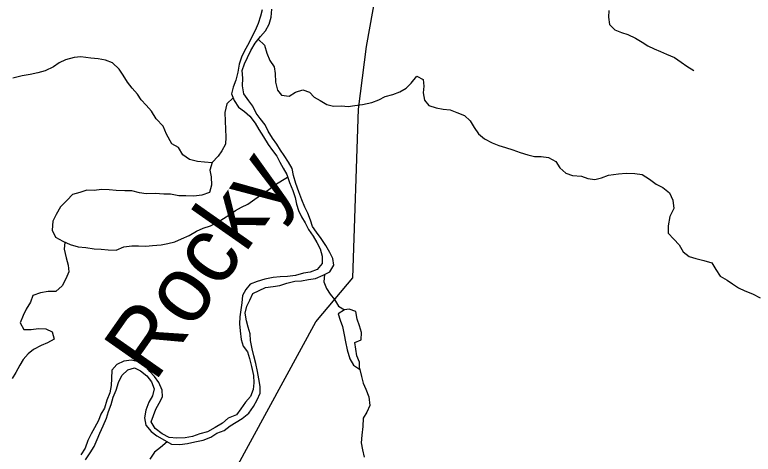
# Model space of a CAD drawing. Extents: x 1857828 to 2277390, y 930619 to 1324581.
# Drawn here: x 2128311 to 2133889, y 1209603 to 1212922 of the extents above; entities that cross this region are included whole.
import ezdxf

# ---------------------------------------------------------------- set-up
doc = ezdxf.new("R2010")
doc.units = 0
for name, color, linetype in [('GM_X_Major_River', 7, 'Continuous'), ('GM_X_Major_River_Text', 7, 'Continuous'), ('GM_X_Minor_Lake', 7, 'Continuous'), ('GM_X_Minor_River', 7, 'Continuous'), ('GM_X_State_Route', 7, 'Continuous')]:
    doc.layers.add(name, color=color, linetype=linetype)

msp = doc.modelspace()

# ---------------------------------------------------------------- linework, layer by layer
at = {"layer": 'GM_X_Major_River'}
for points in [[(2130560.8, 1211324.1), (2130544.1, 1211372), (2130523.4, 1211423.9), (2130500.8, 1211469.7), (2130480.1, 1211525.6), (2130457.3, 1211585.5), (2130434.5, 1211647.3), (2130415.7, 1211707.3), (2130407, 1211761.3), (2130378.3, 1211809.1), (2130345.6, 1211858.8), (2130317, 1211900.6), (2130290.4, 1211944.4), (2130257.8, 1211990.1), (2130225.1, 1212043.8), (2130202.4, 1212091.6), (2130163.7, 1212139.3), (2130133.2, 1212179), (2130108.5, 1212230.8), (2130077.9, 1212272.6), (2130041.1, 1212326.2), (2130030.4, 1212384.3), (2130033.6, 1212444.5), (2130028.9, 1212500.6), (2130046.4, 1212551), (2130067.8, 1212599.4), (2130093.2, 1212651.8), (2130126.6, 1212706.4), (2130166.1, 1212757.1), (2130205.7, 1212799.7), (2130233.1, 1212850.2), (2130248.5, 1212904.6), (2130253.7, 1212964.8)], [(2130179.6, 1212959.8), (2130166.2, 1212911.5), (2130148.8, 1212855.1), (2130127.4, 1212802.7), (2130102, 1212754.3), (2130078.5, 1212707.8), (2130047.1, 1212649.2), (2130023.7, 1212600.8), (2130006.3, 1212548.4), (2129995, 1212488.1), (2129981.7, 1212427.8), (2129960.3, 1212375.4), (2129946.9, 1212325), (2129967.6, 1212275.2), (2130000.3, 1212225.4), (2130046.8, 1212191.9), (2130085.3, 1212156.3), (2130126.1, 1212104.7), (2130154.7, 1212054.9), (2130189.5, 1211999.2), (2130224.3, 1211941.5), (2130258.9, 1211897.8), (2130289.6, 1211854.1), (2130314.2, 1211808.3), (2130338.8, 1211762.5), (2130365.4, 1211716.7), (2130386.2, 1211654.8), (2130411, 1211594.9), (2130429.8, 1211541), (2130438.4, 1211491), (2130453, 1211443), (2130475.6, 1211397.2), (2130504.3, 1211351.4), (2130529, 1211301.6), (2130563.7, 1211249.9), (2130592.3, 1211202.1), (2130617, 1211154.3), (2130633.7, 1211098.3), (2130632.4, 1211044.2), (2130594.9, 1210999.6), (2130543, 1210978.8), (2130491, 1210970.2), (2130431, 1210953.3), (2130371, 1210944.6), (2130314.9, 1210941.8), (2130262.8, 1210939.1), (2130198.8, 1210926.3), (2130142.9, 1210907.5), (2130089, 1210886.8), (2130057.5, 1210846.2), (2130030, 1210801.8), (2130026.7, 1210745.6), (2130017.3, 1210693.3), (2130011.9, 1210641.1), (2130008.6, 1210586.9), (2130013.2, 1210534.8), (2130020, 1210470.7), (2130036.7, 1210418.8), (2130069.3, 1210377.1), (2130084, 1210327.1), (2130098.8, 1210265.1), (2130113.6, 1210199.1), (2130116.3, 1210143), (2130110.9, 1210092.8), (2130091.5, 1210040.4), (2130054, 1209995.8), (2130018.5, 1209947.2), (2129985, 1209900.7), (2129923.2, 1209875.8), (2129879.5, 1209837.1), (2129825.8, 1209804.3), (2129766.1, 1209773.5), (2129708.1, 1209756.7)], [(2129384.6, 1209742.5), (2129494.6, 1209679.8), (2129558.8, 1209676.6), (2129614.8, 1209683.3), (2129670.8, 1209696.1), (2129732.8, 1209708.9), (2129792.6, 1209731.7), (2129838.4, 1209762.4), (2129892.2, 1209783.1), (2129937.9, 1209817.8), (2129983.7, 1209844.5), (2130027.5, 1209873.1), (2130079.1, 1209913.9), (2130114.5, 1209964.5), (2130142, 1210013), (2130165.4, 1210063.4), (2130164.8, 1210115.6), (2130154.1, 1210171.6), (2130145.3, 1210227.6), (2130130.6, 1210287.6), (2130117.8, 1210345.6), (2130105.1, 1210399.6), (2130092.3, 1210461.6), (2130089.7, 1210511.7), (2130075, 1210561.7), (2130062.4, 1210611.6), (2130051.6, 1210669.7), (2130063, 1210722), (2130086.5, 1210766.4), (2130110, 1210816.8), (2130155.8, 1210839.5), (2130205.6, 1210862.2), (2130261.7, 1210868.9), (2130313.7, 1210877.6), (2130365.6, 1210894.3), (2130427.5, 1210911.2), (2130477.6, 1210913.8), (2130529.7, 1210922.5), (2130583.7, 1210931.2), (2130639.5, 1210956), (2130691.3, 1210980.8), (2130720.8, 1211031.3), (2130714.1, 1211081.3), (2130691.5, 1211127.2), (2130660.8, 1211178.9), (2130626, 1211232.6), (2130589.4, 1211280.3), (2130560.8, 1211324.1)], [(2129708.1, 1209756.7), (2129654.2, 1209738), (2129598.2, 1209727.2), (2129534.1, 1209724.4), (2129475.9, 1209729.6), (2129423.5, 1209757.1), (2129370.9, 1209796.5), (2129342.1, 1209848.3), (2129357.6, 1209896.6), (2129377, 1209943), (2129402.5, 1209989.4), (2129426, 1210035.9), (2129423.4, 1210086), (2129398.6, 1210145.8), (2129365.9, 1210191.5), (2129331.4, 1210229.2), (2129294.8, 1210270.8), (2129244.3, 1210302.3), (2129192, 1210313.7), (2129134, 1210306.9), (2129082.2, 1210280.2), (2129044.6, 1210237.6), (2129041.4, 1210175.3), (2129040, 1210123.2), (2129028.7, 1210066.9), (2129007.3, 1210012.4), (2128988, 1209952), (2128960.5, 1209905.5), (2128943.1, 1209857.2), (2128913.7, 1209802.6), (2128888.2, 1209756.2), (2128862.7, 1209707.7), (2128843.4, 1209649.3), (2128810, 1209598.7)], [(2128844.5, 1209561.1), (2128880, 1209613.7), (2128909.4, 1209662.2), (2128932.8, 1209714.6), (2128952.3, 1209763), (2128979.7, 1209817.5), (2129003, 1209876), (2129018.4, 1209926.3), (2129037.8, 1209978.7), (2129055.2, 1210033.1), (2129076.5, 1210087.5), (2129093.9, 1210143.9), (2129119.3, 1210198.4), (2129164.9, 1210241.1), (2129214.8, 1210255.8), (2129261.2, 1210232.3), (2129307.8, 1210194.8), (2129344.4, 1210151.1), (2129363.1, 1210097.2), (2129351.7, 1210044.9), (2129324.3, 1209996.5), (2129301, 1209936), (2129291.7, 1209877.7), (2129300.3, 1209823.7), (2129341, 1209776.1), (2129384.6, 1209742.5)]]:
    msp.add_lwpolyline(points, dxfattribs=at)
at = {"layer": 'GM_X_Minor_Lake'}
for points in [[(2130801.1, 1210693.3), (2130753.4, 1210664.6), (2130768, 1210616.7), (2130786.6, 1210568.8), (2130799.5, 1210504.8), (2130808.1, 1210452.8), (2130822.9, 1210390.8), (2130841.8, 1210322.8), (2130870.5, 1210275.1), (2130914.9, 1210245.6), (2130914.3, 1210297.7), (2130895.7, 1210345.6), (2130887, 1210397.6)], [(2130887, 1210397.6), (2130880.4, 1210447.7), (2130928.2, 1210468.3), (2130929.6, 1210522.5), (2130914.9, 1210572.5), (2130898.2, 1210624.4), (2130887.5, 1210680.4), (2130837.2, 1210697.8), (2130801.1, 1210693.3)]]:
    msp.add_lwpolyline(points, dxfattribs=at)
at = {"layer": 'GM_X_Minor_River'}
for points in [[(2132797.9, 1212955.4), (2132796.5, 1212903.2), (2132803.2, 1212849.1), (2132843.8, 1212807.5), (2132894.2, 1212788.1), (2132942.5, 1212772.7), (2133001, 1212745.3), (2133049.4, 1212715.9), (2133093.9, 1212686.4), (2133140.3, 1212664.9), (2133188.6, 1212645.5), (2133235, 1212624), (2133293.5, 1212598.7), (2133346, 1212563.2), (2133388.5, 1212533.7), (2133441, 1212502.3)], [(2130150.3, 1212736.8), (2130197, 1212693.3), (2130215.8, 1212631.4), (2130236.5, 1212577.5), (2130269.2, 1212529.8), (2130277.8, 1212479.7), (2130280.6, 1212413.6), (2130295.4, 1212353.6), (2130326, 1212313.9), (2130384.2, 1212306.6), (2130431.9, 1212337.3), (2130485.8, 1212356), (2130536.2, 1212336.6), (2130572.7, 1212301), (2130617.1, 1212273.5), (2130667.6, 1212244), (2130717.9, 1212232.6), (2130778, 1212235.4), (2130830.2, 1212230.1), (2130880.2, 1212236.8), (2130938.3, 1212243.5), (2131008.2, 1212260.4), (2131062.1, 1212279.2), (2131109.9, 1212303.9), (2131167.9, 1212320.7), (2131219.8, 1212339.4), (2131267.5, 1212368.1), (2131305.1, 1212406.7), (2131348.6, 1212457.4), (2131395, 1212433.9), (2131399.7, 1212381.8), (2131396.3, 1212331.6), (2131405, 1212277.6), (2131439.5, 1212237.9), (2131493.9, 1212218.5), (2131546.1, 1212209.2), (2131600.3, 1212203.9), (2131650.7, 1212184.5), (2131707.1, 1212161.1), (2131749.7, 1212121.6), (2131780.4, 1212071.8), (2131813.1, 1212024.1), (2131859.7, 1211984.6), (2131916.2, 1211955.2), (2131968.5, 1211933.8), (2132016.8, 1211920.4), (2132073.2, 1211903.1), (2132129.6, 1211881.7), (2132185.9, 1211864.4), (2132236.2, 1211853), (2132286.3, 1211851.6), (2132342.5, 1211844.3), (2132397.1, 1211813), (2132427.7, 1211765.2), (2132474.3, 1211725.7), (2132524.7, 1211708.3), (2132590.9, 1211703.1), (2132639.2, 1211685.7), (2132693.4, 1211678.4), (2132743.4, 1211691.1), (2132795.3, 1211709.8), (2132871.3, 1211720.8), (2132929.4, 1211725.5), (2132993.6, 1211724.3), (2133049.8, 1211715), (2133106.4, 1211681.7), (2133155, 1211642.2), (2133205.4, 1211616.8), (2133256, 1211577.3), (2133282.8, 1211521.5), (2133289.5, 1211459.4), (2133260.2, 1211398.8), (2133247.1, 1211328.5), (2133247.8, 1211272.3), (2133288.4, 1211226.7), (2133329, 1211185.1), (2133359.8, 1211131.3), (2133404.3, 1211095.8), (2133454.6, 1211082.4), (2133514.9, 1211067.2), (2133575.3, 1211047.9), (2133606, 1210998.1), (2133638.7, 1210948.4), (2133691.2, 1210917), (2133733.7, 1210889.5), (2133778.1, 1210859.9), (2133826.5, 1210836.5), (2133882.9, 1210815.2), (2133941.4, 1210783.8)], [(2129802.6, 1211804.4), (2129744.8, 1211809), (2129690.6, 1211814.3), (2129630.3, 1211829.6), (2129579.7, 1211865), (2129547, 1211920.8), (2129498.5, 1211946.2), (2129457.5, 1212019.9), (2129430.7, 1212079.7), (2129379.9, 1212135.2), (2129343.1, 1212194.9), (2129304.5, 1212238.6), (2129265.9, 1212280.2), (2129237.3, 1212321.9), (2129196.6, 1212367.6), (2129162, 1212413.2), (2129129.2, 1212467), (2129098.6, 1212510.7), (2129049.9, 1212558.2), (2128995.5, 1212579.6), (2128941.3, 1212588.9), (2128885.1, 1212594.2), (2128810.8, 1212603.3), (2128758.7, 1212598.6), (2128692.8, 1212581.7), (2128646.9, 1212559.1), (2128603.2, 1212528.4), (2128541.4, 1212497.5), (2128485.5, 1212482.8), (2128427.5, 1212472), (2128365.5, 1212461.2), (2128295.5, 1212444.2)], [(2129959.7, 1212294.1), (2129913.8, 1212248.4), (2129898.5, 1212184), (2129899.4, 1212117.8), (2129902.1, 1212057.7), (2129904.9, 1211997.6), (2129901.5, 1211945.4), (2129876.1, 1211894.9), (2129846.5, 1211854.4), (2129803, 1211805.7), (2129783.7, 1211749.3), (2129794.3, 1211697.3), (2129797.1, 1211635.1), (2129781.7, 1211580.8), (2129723.9, 1211560), (2129663.8, 1211553.2), (2129603.6, 1211554.4), (2129549.5, 1211555.8), (2129487.2, 1211567), (2129437.1, 1211566.3), (2129370.9, 1211571.5), (2129302.7, 1211570.6), (2129252.5, 1211578), (2129194.2, 1211593.3), (2129142.1, 1211592.6), (2129077.9, 1211595.8), (2129023.7, 1211599.1), (2128965.5, 1211602.4), (2128909.5, 1211595.7), (2128855.3, 1211597), (2128803.4, 1211580.3), (2128747.5, 1211565.5), (2128705.9, 1211522.8), (2128656.4, 1211472.1), (2128623.1, 1211413.5), (2128597.6, 1211363), (2128592.5, 1211294.8), (2128619.2, 1211242.9), (2128673.7, 1211211.6), (2128730.1, 1211188.2), (2128788.5, 1211168.9), (2128846.7, 1211165.6), (2128910.9, 1211154.4), (2128963.1, 1211153.1), (2129015.3, 1211145.7), (2129075.5, 1211144.5), (2129135.3, 1211169.3), (2129195.3, 1211178.1), (2129245.5, 1211176.8), (2129299.6, 1211175.5), (2129351.7, 1211180.1), (2129415.8, 1211185), (2129465.8, 1211193.6), (2129519.7, 1211206.4), (2129569.6, 1211229.1), (2129629.4, 1211255.9), (2129683.1, 1211286.7), (2129735, 1211309.4), (2129788.9, 1211328.2), (2129834.7, 1211350.8), (2129888.4, 1211383.6), (2129936.2, 1211414.3), (2129977.9, 1211442.9), (2130023.7, 1211469.6), (2130071.5, 1211492.3), (2130125.2, 1211529.1), (2130174.9, 1211563.8), (2130230.5, 1211602.6), (2130276.2, 1211637.3), (2130372.2, 1211696.6)], [(2128688, 1211205.6), (2128684.4, 1211151.5), (2128699.3, 1211087.5), (2128714, 1211031.6), (2128718.6, 1210981.5), (2128697.3, 1210927.1), (2128667.8, 1210874.5), (2128620.3, 1210831.8), (2128564.1, 1210833.1), (2128506.1, 1210822.3), (2128448.2, 1210801.5), (2128430.8, 1210751.1), (2128397.4, 1210698.6), (2128373.9, 1210652.1), (2128352.5, 1210595.7), (2128379.2, 1210545.9), (2128433.4, 1210544.6), (2128489.4, 1210553.3), (2128545.6, 1210550), (2128594, 1210526.6), (2128608.7, 1210472.6), (2128556.9, 1210443.9), (2128509, 1210425.2), (2128453.3, 1210394.4), (2128411.6, 1210361.8), (2128374, 1210319.2), (2128348.5, 1210274.7), (2128319.1, 1210220.2), (2128291.6, 1210175.7)], [(2130650, 1210961), (2130646.1, 1210906), (2130664.8, 1210854.1), (2130693.4, 1210812.3), (2130726, 1210770.6), (2130756.7, 1210720.9), (2130801.1, 1210693.3)], [(2130914.8, 1210253.6), (2130929.6, 1210191.6), (2130942.3, 1210139.6), (2130962.9, 1210093.7), (2130985.7, 1210037.9), (2130992.5, 1209971.8), (2130969.1, 1209921.3), (2130943.6, 1209874.9), (2130940.4, 1209812.7), (2130933.2, 1209746.4), (2130927.8, 1209690.1), (2130936.5, 1209636.1), (2130949.2, 1209582.1)], [(2129462.8, 1209697.9), (2129412.7, 1209654.6), (2129367, 1209619.9), (2129331.6, 1209567.3)]]:
    msp.add_lwpolyline(points, dxfattribs=at)
at = {"layer": 'GM_X_State_Route'}
msp.add_lwpolyline([(2129397.8, 1208387.3), (2129736.1, 1209045.4), (2130585.3, 1210603.8), (2130823.4, 1210886.8), (2130863.5, 1210934.5), (2130908.4, 1212210.3), (2130968.3, 1212682.1), (2131136.5, 1213621.9), (2131348.5, 1214285.4), (2131365, 1214340.3), (2131441.3, 1214587.3), (2131549, 1214909), (2131590.3, 1215063.2), (2131614.5, 1215327.9), (2131634.8, 1215604.6), (2131665.1, 1215881.3), (2131680.1, 1215991.5), (2131778.4, 1216506.5), (2132210.6, 1218428.3)], dxfattribs=at)

# ---------------------------------------------------------------- texts
at = {"layer": 'GM_X_Major_River_Text'}
msp.add_text('Rocky', height=500.26, rotation=54.986, dxfattribs=at).set_placement((2129366.8, 1210139.7))

doc.saveas('drawing.dxf')
